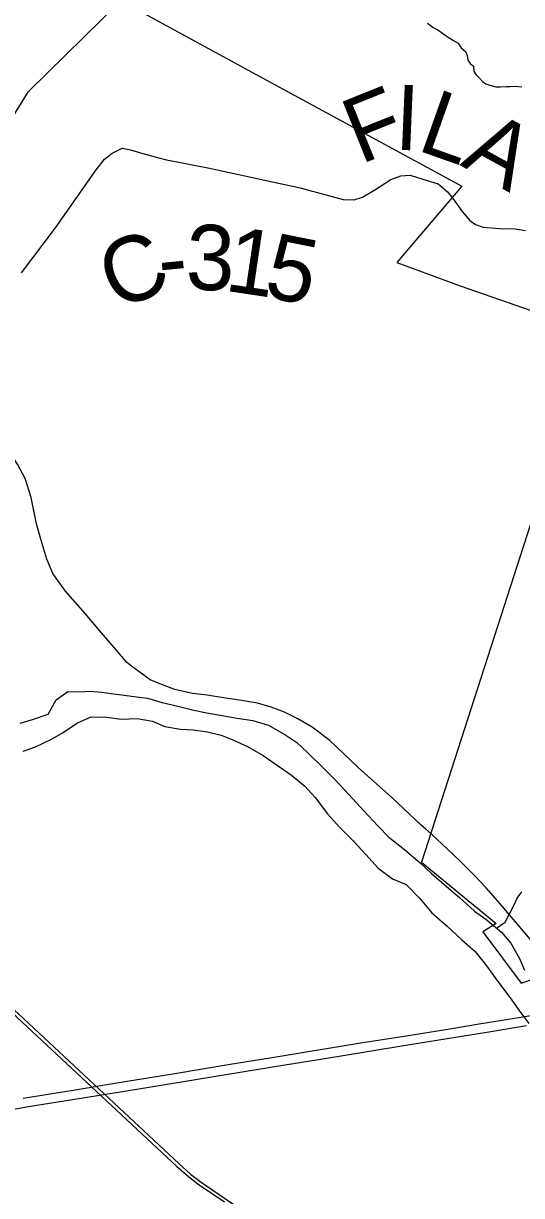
# Model space of a CAD drawing. Extents: x 0 to 34, y 0 to 22.
# Drawn here: x 4.974 to 5.409, y 17.533 to 18.554 of the extents above; entities that cross this region are included whole.
import ezdxf

# ---------------------------------------------------------------- set-up
doc = ezdxf.new("R2010")
doc.units = 0
for name, color, linetype in [('GM_X_Corporation', 7, 'Continuous'), ('GM_X_County_Road', 7, 'Continuous'), ('GM_X_County_Road_Text', 7, 'Continuous'), ('GM_X_Major_River', 7, 'Continuous'), ('GM_X_Minor_River', 7, 'Continuous'), ('GM_X_Rail_Line', 7, 'Continuous'), ('GM_X_State_Route', 7, 'Continuous')]:
    doc.layers.add(name, color=color, linetype=linetype)

msp = doc.modelspace()

# ---------------------------------------------------------------- linework, layer by layer
at = {"layer": 'GM_X_Corporation'}
for points in [[(4.9247, 18.408), (4.9788, 18.495), (5.0593, 18.574)], [(5.0604, 18.5734), (5.1805, 18.5081), (5.3564, 18.4125), (5.2998, 18.3459), (5.3549, 18.3256), (5.472, 18.285)], [(5.4363, 18.1801), (5.3214, 17.8235), (5.3863, 17.7699), (5.3748, 17.7628), (5.4081, 17.7179), (5.4559, 17.7341)]]:
    msp.add_lwpolyline(points, dxfattribs=at)
at = {"layer": 'GM_X_County_Road'}
for points in [[(4.9727, 18.3371), (5.0022, 18.3763), (5.0378, 18.4268), (5.045, 18.4359), (5.0517, 18.4413), (5.0604, 18.4457), (5.0676, 18.4442), (5.0803, 18.4403), (5.0989, 18.4354), (5.1098, 18.4333), (5.1366, 18.4282), (5.2154, 18.4112), (5.2531, 18.401), (5.2626, 18.4006), (5.2698, 18.4029), (5.2806, 18.4094), (5.2945, 18.4184), (5.3032, 18.4214), (5.3113, 18.4221), (5.3224, 18.4185), (5.3357, 18.4144), (5.3441, 18.4076), (5.3478, 18.4028)], [(5.3478, 18.4028), (5.3508, 18.3987), (5.3567, 18.3905), (5.3635, 18.3826), (5.3685, 18.3792), (5.3752, 18.3768), (5.3894, 18.3756), (5.4029, 18.3753), (5.412, 18.3739)]]:
    msp.add_lwpolyline(points, dxfattribs=at)
at = {"layer": 'GM_X_Major_River'}
for points in [[(4.9714, 17.9446), (4.9821, 17.9478), (4.9958, 17.9525), (5.0029, 17.9649), (5.0129, 17.972), (5.0231, 17.9718), (5.0326, 17.9724), (5.0425, 17.9715), (5.0527, 17.9702), (5.0622, 17.9689), (5.0728, 17.9676), (5.0823, 17.9663), (5.0951, 17.9626), (5.1088, 17.9594), (5.1228, 17.9557), (5.1341, 17.9536), (5.1459, 17.9515), (5.1606, 17.949), (5.1743, 17.9469), (5.1879, 17.9429), (5.2029, 17.9342), (5.2127, 17.9276), (5.2224, 17.9183), (5.2352, 17.906), (5.2464, 17.8947), (5.2579, 17.8824), (5.2714, 17.8677), (5.2833, 17.855), (5.2927, 17.8453), (5.3066, 17.8344), (5.32, 17.8228), (5.3298, 17.8139), (5.341, 17.8038), (5.3545, 17.7926), (5.3676, 17.7806), (5.3774, 17.7736), (5.3909, 17.7623), (5.3991, 17.7527), (5.4068, 17.7393), (5.4112, 17.7293)], [(4.974, 17.9202), (4.9847, 17.9238), (4.9993, 17.9308), (5.0089, 17.9363), (5.0215, 17.9449), (5.0334, 17.95), (5.0471, 17.9498), (5.0596, 17.948), (5.0733, 17.9486), (5.0869, 17.9464), (5.0975, 17.9417), (5.1111, 17.9392), (5.1221, 17.9386), (5.1346, 17.9369), (5.1467, 17.934), (5.1569, 17.9301), (5.1697, 17.9242), (5.1833, 17.9163), (5.2081, 17.8992), (5.2197, 17.8895), (5.2287, 17.8798), (5.2394, 17.8656), (5.2499, 17.854), (5.2622, 17.8413), (5.2727, 17.8301), (5.2835, 17.8181), (5.2959, 17.8088), (5.308, 17.804), (5.3199, 17.7917), (5.3304, 17.7793), (5.3438, 17.7677), (5.3566, 17.7557), (5.3682, 17.7456), (5.3779, 17.7329), (5.3879, 17.7194), (5.3994, 17.704), (5.4061, 17.6944), (5.415, 17.6829)]]:
    msp.add_lwpolyline(points, dxfattribs=at)
at = {"layer": 'GM_X_Minor_River'}
for points in [[(5.3266, 18.5546), (5.3315, 18.5507), (5.3356, 18.5488), (5.342, 18.5441), (5.3446, 18.5425), (5.3491, 18.5394), (5.3533, 18.537), (5.3559, 18.5332), (5.36, 18.5297), (5.3611, 18.5263), (5.3618, 18.5224), (5.3636, 18.5194), (5.3666, 18.517), (5.3669, 18.5128), (5.3688, 18.5098), (5.3718, 18.5067), (5.3744, 18.5036), (5.3774, 18.5016), (5.3808, 18.5004), (5.3861, 18.4992), (5.3903, 18.4991), (5.3952, 18.4994), (5.3987, 18.4994), (5.4032, 18.4997), (5.4089, 18.4992)], [(5.3866, 17.7659), (5.3943, 17.771), (5.4025, 17.7868), (5.4048, 17.7921), (5.4087, 17.7974)]]:
    msp.add_lwpolyline(points, dxfattribs=at)
at = {"layer": 'GM_X_Rail_Line'}
for points in [[(4.5577, 18.1096), (4.5828, 18.0861), (4.6643, 17.9954), (4.7378, 17.9135), (4.7716, 17.8766), (4.7985, 17.8505), (4.8261, 17.825), (5.11, 17.5604), (5.1199, 17.5516), (5.1293, 17.5445), (5.1793, 17.5103)], [(4.8242, 17.8229), (5.1081, 17.5582), (5.1181, 17.5494), (5.1276, 17.5422), (5.1497, 17.5273)]]:
    msp.add_lwpolyline(points, dxfattribs=at)
at = {"layer": 'GM_X_State_Route'}
for points in [[(5.0684, 17.9943), (5.0644, 17.9973), (5.055, 18.0085), (5.0424, 18.0233), (5.028, 18.0401), (5.0109, 18.0595), (4.9999, 18.0749), (4.9946, 18.0874), (4.9894, 18.1048), (4.9858, 18.1183), (4.981, 18.1413), (4.9758, 18.1576), (4.9691, 18.1701), (4.9629, 18.1793), (4.9497, 18.196), (4.9278, 18.2228), (4.9043, 18.2533)], [(5.2654, 17.9066), (5.2415, 17.9294), (5.2259, 17.941), (5.2136, 17.9482), (5.2019, 17.9541), (5.1903, 17.9584), (5.1782, 17.9619), (5.1645, 17.9643), (5.1486, 17.9665), (5.1344, 17.9688), (5.1218, 17.9704), (5.1064, 17.9738), (5.0931, 17.9789), (5.0849, 17.9824), (5.0748, 17.9894), (5.0684, 17.9943)], [(5.3247, 17.8523), (5.321, 17.8555), (5.2954, 17.8796), (5.2743, 17.8987), (5.2661, 17.9059), (5.2654, 17.9066)], [(5.4411, 17.7265), (5.4399, 17.728), (5.43, 17.7396), (5.4082, 17.7657), (5.3898, 17.7872), (5.3777, 17.8009), (5.3674, 17.8117), (5.3554, 17.8239), (5.3438, 17.8351), (5.33, 17.8478), (5.3247, 17.8523)], [(4.9739, 17.6177), (5.0176, 17.6248), (5.0575, 17.6313), (5.1062, 17.6393), (5.1528, 17.6469), (5.1981, 17.6543), (5.2663, 17.6655), (5.3061, 17.6718), (5.3461, 17.6782), (5.3716, 17.6824), (5.408, 17.6883), (5.4286, 17.6917)], [(4.9426, 17.6041), (4.9788, 17.6103), (5.0225, 17.6174), (5.0624, 17.6239), (5.1191, 17.6331), (5.1702, 17.6414), (5.2042, 17.647), (5.2371, 17.6523), (5.2742, 17.6583), (5.311, 17.6644), (5.351, 17.6708), (5.3765, 17.675), (5.4129, 17.6809)]]:
    msp.add_lwpolyline(points, dxfattribs=at)

# ---------------------------------------------------------------- texts
at = {"layer": 'GM_X_County_Road_Text'}
for s, rotation, p in [('F', 21.8958, (5.268, 18.4312)), ('I', 357.5952, (5.2973, 18.4444)), ('L', 340.5174, (5.3162, 18.4443)), ('A', 331.0689, (5.3541, 18.4311)), ('3', 358.1992, (5.1153, 18.3226)), ('C', 22.2986, (5.0551, 18.3037)), ('1', 351.4813, (5.1486, 18.3216)), ('5', 348.7227, (5.1825, 18.3166)), ('-', 5.598, (5.094, 18.3203))]:
    msp.add_text(s, height=0.0568, rotation=rotation, dxfattribs=at).set_placement(p)

doc.saveas('drawing.dxf')
